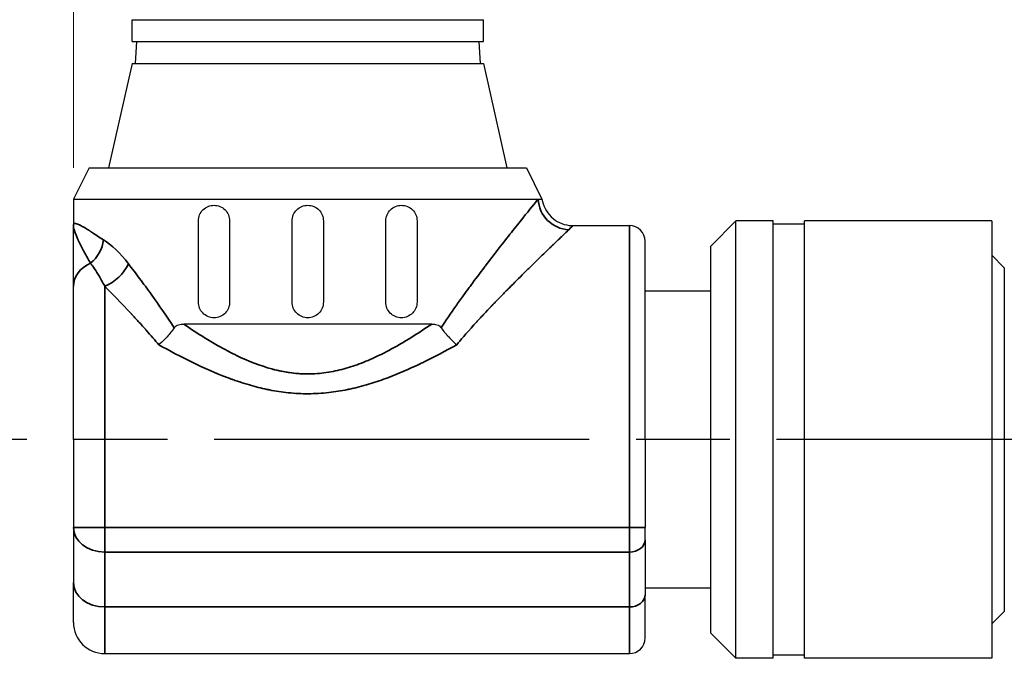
# Model space of a CAD drawing. Header units: millimetres. Extents: x 399 to 6233, y -1870 to 1602.
# Tile 421 of 656: x 4703 to 4734, y 436 to 456. Entities that reach past the tile are written whole.
import ezdxf

# ---------------------------------------------------------------- set-up
doc = ezdxf.new("R2010")
doc.units = ezdxf.units.MM
doc.linetypes.add('AM_ISO08W050', pattern=[18, 12, -1.5, 3, -1.5])
for name, color, linetype, lineweight in [('AM_5', 3, 'Continuous', 25), ('AM_7', 4, 'AM_ISO08W050', 25), ('可見 (ISO)', 7, 'Continuous', 25), ('窄部可見 (ISO)', 7, 'Continuous', 35)]:
    doc.layers.add(name, color=color, linetype=linetype, lineweight=lineweight)
doc.styles.add('尺寸標註', font='romans.shx', dxfattribs={"bigfont": 'CHINESET.SHX'})
doc.dimstyles.new('CNS1$0', dxfattribs={"dimtxt": 2.5, "dimasz": 2.5, "dimexe": 1, "dimexo": 1, "dimgap": 1.5, "dimtad": 1, "dimtoh": 1, "dimdec": 1, "dimdsep": 46, "dimtxsty": '尺寸標註', "dimcen": 0, "dimclrd": 2, "dimclre": 2, "dimclrt": 1, "dimadec": 0, "dimazin": 2, "dimtp": 0.1, "dimtm": 0.1, "dimtfac": 0.71, "dimtdec": 1, "dimtmove": 0, "dimatfit": 0, "dimfxl": 0, "dimlwd": 13, "dimlwe": 13, "dimarcsym": 0})

# ---------------------------------------------------------------- blocks, each defined once
blk = doc.blocks.new('*D282')
at = {"layer": 'AM_5', "color": 2, "lineweight": 13}
for p, q in [((4704.244, 451.206), (4704.244, 505.666)), ((4864.764, 454.814), (4864.764, 505.666)), ((4862.264, 504.666), (4706.744, 504.666))]:
    blk.add_line(p, q, dxfattribs=at)
at = {"layer": 'AM_5', "color": 2, "lineweight": -2}
for points in [[(4706.744, 505.083), (4706.744, 504.249), (4704.244, 504.666)], [(4862.264, 505.083), (4862.264, 504.249), (4864.764, 504.666)]]:
    blk.add_solid(points, dxfattribs=at)
at = {"layer": 'Defpoints', "color": 0, "lineweight": -2}
for p in [(4704.244, 504.666), (4864.764, 453.814), (4704.244, 450.206)]:
    blk.add_point(p, dxfattribs=at)
at = {"layer": 'AM_5', "color": 1, "insert": (4784.504, 507.416), "char_height": 2.5, "attachment_point": 5, "style": '尺寸標註'}
blk.add_mtext('160.5', dxfattribs=at)
blk = doc.blocks.new('*D283')
at = {"layer": 'AM_5', "color": 2, "lineweight": 13}
for p, q in [((4754.264, 466.056), (4691.147, 466.056)), ((4692.147, 463.556), (4692.147, 445.006)), ((4698.134, 442.506), (4691.147, 442.506))]:
    blk.add_line(p, q, dxfattribs=at)
at = {"layer": 'AM_5', "color": 2, "lineweight": -2}
for points in [[(4691.73, 463.556), (4692.563, 463.556), (4692.147, 466.056)], [(4691.73, 445.006), (4692.563, 445.006), (4692.147, 442.506)]]:
    blk.add_solid(points, dxfattribs=at)
at = {"layer": 'Defpoints', "color": 0, "lineweight": -2}
for p in [(4755.264, 466.056), (4692.147, 442.506), (4699.134, 442.506)]:
    blk.add_point(p, dxfattribs=at)
at = {"layer": 'AM_5', "color": 1, "insert": (4689.397, 454.281), "char_height": 2.5, "attachment_point": 5, "rotation": 90, "style": '尺寸標註'}
blk.add_mtext('23.6', dxfattribs=at)

msp = doc.modelspace()

# ---------------------------------------------------------------- linework, layer by layer
at = {"layer": 'AM_7'}
msp.add_line((4738.754, 442.506), (4699.134, 442.506), dxfattribs=at)
at = {"layer": '可見 (ISO)'}
for p, q in [((4706.119, 455.946), (4717.369, 455.946)), ((4706.119, 455.246), (4706.119, 455.946)), ((4717.369, 455.246), (4717.369, 455.946)), ((4706.119, 455.246), (4717.369, 455.246)), ((4706.268, 455.246), (4706.219, 454.546)), ((4717.22, 455.246), (4717.269, 454.546)), ((4706.119, 454.546), (4705.369, 451.206)), ((4706.119, 454.546), (4717.369, 454.546)), ((4717.369, 454.546), (4718.119, 451.206)), ((4704.744, 451.206), (4704.244, 450.206)), ((4704.744, 451.206), (4718.744, 451.206)), ((4718.744, 451.206), (4719.244, 450.206)), ((4704.244, 450.206), (4719.122, 450.206)), ((4704.244, 450.206), (4704.244, 449.356)), ((4718.944, 449.987), (4718.944, 449.987)), ((4708.244, 446.906), (4708.244, 449.506)), ((4709.244, 449.506), (4709.244, 446.906)), ((4711.244, 446.906), (4711.244, 449.506)), ((4712.244, 449.506), (4712.244, 446.906)), ((4714.244, 446.906), (4714.244, 449.506)), ((4715.244, 449.506), (4715.244, 446.906)), ((4724.644, 448.701), (4725.449, 449.506)), ((4725.449, 435.506), (4725.449, 449.506)), ((4726.644, 449.506), (4725.449, 449.506)), ((4726.644, 435.506), (4726.644, 449.506)), ((4727.644, 435.506), (4727.644, 449.506)), ((4733.644, 449.506), (4727.644, 449.506)), ((4733.644, 449.506), (4733.644, 435.506)), ((4704.607, 449.285), (4704.607, 449.285)), ((4720.233, 449.356), (4722.044, 449.356)), ((4727.644, 449.406), (4726.644, 449.406)), ((4722.544, 442.506), (4722.544, 448.856)), ((4724.644, 436.311), (4724.644, 448.701)), ((4734.044, 448.006), (4733.644, 448.406)), ((4734.044, 448.006), (4734.044, 437.006)), ((4704.244, 442.506), (4704.244, 447.406)), ((4724.644, 447.256), (4722.544, 447.256)), ((4715.716, 446.206), (4707.773, 446.206)), ((4716.246, 445.801), (4716.247, 445.801)), ((4704.244, 442.506), (4704.244, 439.688)), ((4722.544, 442.506), (4722.544, 439.688)), ((4704.244, 439.688), (4704.244, 437.931)), ((4722.544, 439.297), (4722.544, 439.688)), ((4722.544, 439.297), (4722.544, 437.54)), ((4704.244, 436.656), (4704.244, 437.931)), ((4724.644, 437.756), (4722.544, 437.756)), ((4722.544, 436.156), (4722.544, 437.54)), ((4734.044, 437.006), (4733.644, 436.606)), ((4724.644, 436.311), (4725.449, 435.506)), ((4705.244, 435.656), (4722.044, 435.656)), ((4726.644, 435.506), (4725.449, 435.506)), ((4727.644, 435.606), (4726.644, 435.606)), ((4733.644, 435.506), (4727.644, 435.506))]:
    msp.add_line(p, q, dxfattribs=at)
for centre, radius, start, end in [((4722.044, 448.856), 0.5, 0, 90), ((4705.244, 436.656), 1, 180, 270), ((4722.044, 436.156), 0.5, 270, 0)]:
    msp.add_arc(centre, radius, start, end, dxfattribs=at)
msp.add_open_spline([(4719.122, 450.206), (4719.204, 450.206), (4719.244, 450.206), (4719.244, 450.206)], degree=3, dxfattribs=at)
for points, knots in [([(4719.244, 450.206), (4719.261, 450.099), (4719.295, 449.994), (4719.394, 449.802), (4719.46, 449.713), (4719.616, 449.562), (4719.707, 449.499), (4719.903, 449.406), (4720.01, 449.375), (4720.156, 449.358), (4720.194, 449.356), (4720.233, 449.356)], [0, 0, 0, 0, 0.0323509, 0.0323509, 0.0648619, 0.0648619, 0.0973671, 0.0973671, 0.1298724, 0.1298724, 0.1414389, 0.1414389, 0.1414389, 0.1414389]), ([(4708.244, 449.506), (4708.244, 449.571), (4708.258, 449.638), (4708.309, 449.761), (4708.348, 449.817), (4708.436, 449.905), (4708.493, 449.943), (4708.616, 449.994), (4708.682, 450.006), (4708.806, 450.006), (4708.872, 449.994), (4708.995, 449.944), (4709.052, 449.905), (4709.141, 449.816), (4709.18, 449.76), (4709.231, 449.637), (4709.244, 449.57), (4709.244, 449.506)], [0, 0, 0, 0, 0.0193382, 0.0193382, 0.0386763, 0.0386763, 0.0590611, 0.0590611, 0.0794458, 0.0794458, 0.0994875, 0.0994875, 0.1195292, 0.1195292, 0.1386287, 0.1386287, 0.1577282, 0.1577282, 0.1577282, 0.1577282]), ([(4711.244, 449.506), (4711.244, 449.569), (4711.257, 449.636), (4711.308, 449.759), (4711.346, 449.815), (4711.435, 449.904), (4711.491, 449.942), (4711.615, 449.993), (4711.682, 450.006), (4711.807, 450.006), (4711.874, 449.993), (4711.997, 449.942), (4712.054, 449.904), (4712.142, 449.815), (4712.181, 449.759), (4712.232, 449.636), (4712.244, 449.569), (4712.244, 449.506)], [0, 0, 0, 0, 0.0188403, 0.0188403, 0.0376807, 0.0376807, 0.056521, 0.056521, 0.0753613, 0.0753613, 0.0942016, 0.0942016, 0.113042, 0.113042, 0.1318823, 0.1318823, 0.1507226, 0.1507226, 0.1507226, 0.1507226]), ([(4714.244, 449.506), (4714.244, 449.57), (4714.257, 449.637), (4714.309, 449.76), (4714.347, 449.816), (4714.436, 449.905), (4714.494, 449.944), (4714.617, 449.994), (4714.683, 450.006), (4714.807, 450.006), (4714.873, 449.994), (4714.996, 449.943), (4715.053, 449.905), (4715.141, 449.817), (4715.179, 449.761), (4715.231, 449.638), (4715.244, 449.571), (4715.244, 449.506)], [0, 0, 0, 0, 0.0190995, 0.0190995, 0.038199, 0.038199, 0.0582407, 0.0582407, 0.0782824, 0.0782824, 0.0986672, 0.0986672, 0.1190519, 0.1190519, 0.1383901, 0.1383901, 0.1577282, 0.1577282, 0.1577282, 0.1577282]), ([(4704.244, 447.406), (4704.244, 447.454), (4704.244, 447.515), (4704.244, 447.589), (4704.244, 447.626), (4704.244, 447.666), (4704.244, 447.709), (4704.244, 447.752), (4704.244, 447.799), (4704.244, 447.849), (4704.244, 447.877), (4704.244, 447.908), (4704.244, 447.937), (4704.244, 448.171), (4704.244, 448.347), (4704.244, 448.464), (4704.244, 448.466), (4704.244, 448.466), (4704.244, 448.469), (4704.244, 448.653), (4704.244, 448.811), (4704.244, 448.943), (4704.244, 448.948), (4704.244, 448.951), (4704.244, 448.956), (4704.244, 449.035), (4704.244, 449.107), (4704.244, 449.174), (4704.244, 449.24), (4704.244, 449.301), (4704.244, 449.356)], [0, 0, 0, 0, 0.109375, 0.109375, 0.109375, 0.164063, 0.164063, 0.164063, 0.21875, 0.21875, 0.21875, 0.25, 0.25, 0.25, 0.496094, 0.496094, 0.496094, 0.5, 0.5, 0.5, 0.742188, 0.742188, 0.742188, 0.75, 0.75, 0.75, 0.875, 0.875, 0.875, 1, 1, 1, 1]), ([(4709.244, 446.906), (4709.244, 446.844), (4709.232, 446.777), (4709.182, 446.656), (4709.145, 446.601), (4709.057, 446.51), (4708.999, 446.471), (4708.874, 446.418), (4708.807, 446.406), (4708.68, 446.406), (4708.612, 446.419), (4708.487, 446.472), (4708.429, 446.512), (4708.343, 446.602), (4708.306, 446.657), (4708.257, 446.777), (4708.244, 446.843), (4708.244, 446.906)], [0.1577208, 0.1577208, 0.1577208, 0.1577208, 0.1764547, 0.1764547, 0.1951885, 0.1951885, 0.2155952, 0.2155952, 0.2360018, 0.2360018, 0.2569247, 0.2569247, 0.2778476, 0.2778476, 0.2966445, 0.2966445, 0.3154415, 0.3154415, 0.3154415, 0.3154415]), ([(4712.244, 446.906), (4712.244, 446.843), (4712.232, 446.776), (4712.181, 446.653), (4712.142, 446.597), (4712.054, 446.508), (4711.997, 446.47), (4711.874, 446.419), (4711.807, 446.406), (4711.682, 446.406), (4711.615, 446.419), (4711.491, 446.47), (4711.435, 446.508), (4711.346, 446.597), (4711.308, 446.653), (4711.257, 446.776), (4711.244, 446.843), (4711.244, 446.906)], [0.1507226, 0.1507226, 0.1507226, 0.1507226, 0.169563, 0.169563, 0.1884033, 0.1884033, 0.2072436, 0.2072436, 0.226084, 0.226084, 0.2449243, 0.2449243, 0.2637646, 0.2637646, 0.2826049, 0.2826049, 0.3014453, 0.3014453, 0.3014453, 0.3014453]), ([(4715.244, 446.906), (4715.244, 446.843), (4715.232, 446.777), (4715.183, 446.657), (4715.146, 446.602), (4715.059, 446.512), (4715.002, 446.472), (4714.876, 446.419), (4714.808, 446.406), (4714.682, 446.406), (4714.615, 446.418), (4714.49, 446.471), (4714.432, 446.51), (4714.344, 446.601), (4714.307, 446.656), (4714.257, 446.777), (4714.244, 446.844), (4714.244, 446.906)], [0.1577208, 0.1577208, 0.1577208, 0.1577208, 0.1765177, 0.1765177, 0.1953147, 0.1953147, 0.2162376, 0.2162376, 0.2371605, 0.2371605, 0.2575671, 0.2575671, 0.2779737, 0.2779737, 0.2967076, 0.2967076, 0.3154415, 0.3154415, 0.3154415, 0.3154415]), ([(4707.472, 446.086), (4707.405, 445.99), (4707.327, 445.893), (4707.168, 445.72), (4707.09, 445.642), (4706.999, 445.562), (4706.988, 445.552), (4706.976, 445.543)], [0.00000157, 0.00000157, 0.00000157, 0.00000157, 0.03773377, 0.03773377, 0.07068367, 0.07068367, 0.07542641, 0.07542641, 0.07542641, 0.07542641]), ([(4707.472, 446.086), (4707.489, 446.109), (4707.509, 446.129), (4707.555, 446.162), (4707.582, 446.174), (4707.661, 446.2), (4707.718, 446.206), (4707.773, 446.206)], [0.0000014, 0.0000014, 0.0000014, 0.0000014, 0.00932853, 0.00932853, 0.01959272, 0.01959272, 0.03886697, 0.03886697, 0.03886697, 0.03886697]), ([(4715.716, 446.206), (4715.77, 446.206), (4715.827, 446.2), (4715.906, 446.174), (4715.933, 446.162), (4715.98, 446.129), (4716, 446.109), (4716.016, 446.086)], [0.00000446, 0.00000446, 0.00000446, 0.00000446, 0.01927083, 0.01927083, 0.02954111, 0.02954111, 0.03887318, 0.03887318, 0.03887318, 0.03887318]), ([(4716.016, 446.086), (4716.054, 446.032), (4716.094, 445.98), (4716.133, 445.933), (4716.153, 445.909), (4716.172, 445.886), (4716.191, 445.864), (4716.201, 445.853), (4716.21, 445.842), (4716.219, 445.831), (4716.224, 445.826), (4716.228, 445.821), (4716.233, 445.816), (4716.238, 445.811), (4716.241, 445.807), (4716.247, 445.801), (4716.332, 445.705), (4716.424, 445.617), (4716.513, 445.543)], [0, 0, 0, 0, 0.25, 0.25, 0.25, 0.375, 0.375, 0.375, 0.4375, 0.4375, 0.4375, 0.46875, 0.46875, 0.46875, 0.5, 0.5, 0.5, 0.9999987, 0.9999987, 0.9999987, 0.9999987])]:
    msp.add_open_spline(points, degree=3, knots=knots, dxfattribs=at)
at = {"layer": '窄部可見 (ISO)'}
for p, q in [((4722.044, 442.506), (4722.044, 449.356)), ((4705.244, 442.506), (4705.244, 447.413)), ((4707.773, 446.206), (4707.773, 446.206)), ((4705.244, 439.688), (4705.244, 442.506)), ((4722.044, 442.506), (4722.044, 439.688)), ((4705.244, 439.688), (4704.244, 439.688)), ((4705.244, 438.906), (4705.244, 439.688)), ((4722.044, 439.688), (4705.244, 439.688)), ((4722.044, 439.688), (4722.044, 438.906)), ((4722.044, 439.688), (4722.544, 439.688)), ((4705.244, 437.149), (4705.244, 438.906)), ((4705.244, 438.906), (4722.044, 438.906)), ((4722.044, 438.906), (4722.044, 437.149)), ((4705.244, 435.656), (4705.244, 437.149)), ((4722.044, 437.149), (4705.244, 437.149)), ((4722.044, 435.656), (4722.044, 437.149))]:
    msp.add_line(p, q, dxfattribs=at)
for centre, major_axis, ratio, start_param, end_param in [((4720.106, 450.206), (0.736, -0.677), 0.965519, 3.903326, 5.439158), ((4704.337, 448.899), (-0.482, -0.876), 0.841295, 1.120848, 2.004762), ((4705.244, 447.406), (-1, 0), 0.837637, 5.183305, 6.283185), ((4705.244, 448.129), (0.756, 0.654), 0.613283, 4.224582, 5.329054), ((4705.244, 439.688), (-1, 0), 0.782011, 0, 1.570796), ((4722.044, 439.297), (0.5, 0), 0.782011, 4.712389, 6.283185), ((4705.244, 437.931), (-1, 0), 0.782011, 0, 1.570796), ((4722.044, 437.54), (0.5, 0), 0.782011, 4.712389, 6.283185)]:
    msp.add_ellipse(centre, major_axis=major_axis, ratio=ratio, start_param=start_param, end_param=end_param, dxfattribs=at)
for points, knots in [([(4716.016, 446.086), (4716.17, 446.32), (4716.326, 446.551), (4716.485, 446.777), (4716.564, 446.89), (4716.644, 447.002), (4716.724, 447.113), (4716.788, 447.202), (4716.852, 447.29), (4716.917, 447.378), (4716.932, 447.399), (4716.948, 447.421), (4716.964, 447.442), (4717.114, 447.646), (4717.26, 447.84), (4717.4, 448.024), (4717.411, 448.039), (4717.422, 448.054), (4717.434, 448.069), (4717.58, 448.261), (4717.72, 448.442), (4717.852, 448.613), (4717.857, 448.618), (4717.86, 448.623), (4717.866, 448.63), (4718.009, 448.814), (4718.142, 448.983), (4718.265, 449.138), (4718.398, 449.306), (4718.52, 449.459), (4718.626, 449.592), (4718.855, 449.877), (4719.02, 450.08), (4719.122, 450.206)], [0, 0, 0, 0, 0.125, 0.125, 0.125, 0.1875, 0.1875, 0.1875, 0.237755, 0.237755, 0.237755, 0.25, 0.25, 0.25, 0.365555, 0.365555, 0.365555, 0.375, 0.375, 0.375, 0.496026, 0.496026, 0.496026, 0.5, 0.5, 0.5, 0.613417, 0.613417, 0.613417, 0.736214, 0.736214, 0.736214, 1, 1, 1, 1]), ([(4704.244, 449.356), (4704.244, 449.381), (4704.25, 449.399), (4704.263, 449.41), (4704.267, 449.413), (4704.272, 449.416), (4704.278, 449.418), (4704.286, 449.421), (4704.295, 449.422), (4704.305, 449.421), (4704.306, 449.421), (4704.307, 449.421), (4704.307, 449.421), (4704.328, 449.42), (4704.353, 449.414), (4704.384, 449.402), (4704.4, 449.396), (4704.417, 449.388), (4704.436, 449.379), (4704.446, 449.375), (4704.455, 449.37), (4704.466, 449.365), (4704.471, 449.362), (4704.476, 449.36), (4704.481, 449.357), (4704.484, 449.355), (4704.487, 449.354), (4704.489, 449.353), (4704.491, 449.351), (4704.494, 449.35), (4704.496, 449.349), (4704.517, 449.337), (4704.537, 449.326), (4704.56, 449.313), (4704.582, 449.3), (4704.606, 449.286), (4704.631, 449.27), (4704.656, 449.255), (4704.683, 449.238), (4704.711, 449.22), (4704.725, 449.211), (4704.74, 449.202), (4704.755, 449.192), (4704.762, 449.188), (4704.77, 449.183), (4704.777, 449.178), (4704.781, 449.175), (4704.785, 449.173), (4704.789, 449.17), (4704.791, 449.169), (4704.793, 449.168), (4704.795, 449.167), (4704.796, 449.166), (4704.797, 449.165), (4704.799, 449.164), (4704.817, 449.152), (4704.829, 449.144), (4704.845, 449.134), (4704.937, 449.074), (4705.054, 448.995), (4705.208, 448.899)], [0, 0, 0, 0, 0.140625, 0.140625, 0.140625, 0.1875, 0.1875, 0.1875, 0.25, 0.25, 0.25, 0.254664, 0.254664, 0.254664, 0.375, 0.375, 0.375, 0.4375, 0.4375, 0.4375, 0.46875, 0.46875, 0.46875, 0.484375, 0.484375, 0.484375, 0.492187, 0.492187, 0.492187, 0.49847, 0.49847, 0.49847, 0.562343, 0.562343, 0.562343, 0.625, 0.625, 0.625, 0.6875, 0.6875, 0.6875, 0.71875, 0.71875, 0.71875, 0.734375, 0.734375, 0.734375, 0.742187, 0.742187, 0.742187, 0.746094, 0.746094, 0.746094, 0.748703, 0.748703, 0.748703, 0.78634, 0.78634, 0.78634, 1, 1, 1, 1]), ([(4704.791, 448.153), (4704.725, 448.263), (4704.654, 448.39), (4704.584, 448.521), (4704.575, 448.537), (4704.567, 448.553), (4704.559, 448.568), (4704.497, 448.685), (4704.438, 448.804), (4704.388, 448.915), (4704.388, 448.917), (4704.387, 448.918), (4704.387, 448.919), (4704.386, 448.921), (4704.385, 448.923), (4704.384, 448.925), (4704.363, 448.973), (4704.344, 449.019), (4704.326, 449.062), (4704.308, 449.108), (4704.293, 449.151), (4704.28, 449.19), (4704.279, 449.192), (4704.278, 449.195), (4704.277, 449.198), (4704.252, 449.28), (4704.244, 449.327), (4704.244, 449.356)], [0, 0, 0, 0, 0.249939, 0.249939, 0.249939, 0.2798297, 0.2798297, 0.2798297, 0.4998779, 0.4998779, 0.4998779, 0.5023794, 0.5023794, 0.5023794, 0.5076885, 0.5076885, 0.5076885, 0.6248474, 0.6248474, 0.6248474, 0.7492415, 0.7492415, 0.7492415, 0.7576275, 0.7576275, 0.7576275, 0.9997559, 0.9997559, 0.9997559, 0.9997559]), ([(4720.106, 449.225), (4720.048, 449.17), (4719.972, 449.098), (4719.877, 449.008), (4719.829, 448.962), (4719.777, 448.912), (4719.72, 448.858), (4719.692, 448.831), (4719.662, 448.802), (4719.631, 448.773), (4719.616, 448.758), (4719.6, 448.743), (4719.584, 448.728), (4719.576, 448.72), (4719.568, 448.712), (4719.56, 448.704), (4719.556, 448.7), (4719.552, 448.697), (4719.548, 448.693), (4719.544, 448.689), (4719.539, 448.684), (4719.535, 448.681), (4719.421, 448.571), (4719.291, 448.446), (4719.145, 448.304), (4719.141, 448.3), (4719.138, 448.297), (4719.134, 448.293), (4719.064, 448.226), (4718.991, 448.154), (4718.914, 448.079), (4718.874, 448.039), (4718.832, 447.998), (4718.79, 447.956), (4718.769, 447.936), (4718.747, 447.914), (4718.726, 447.893), (4718.715, 447.882), (4718.704, 447.871), (4718.693, 447.861), (4718.687, 447.855), (4718.682, 447.85), (4718.676, 447.844), (4718.673, 447.841), (4718.67, 447.838), (4718.667, 447.835), (4718.664, 447.832), (4718.662, 447.83), (4718.66, 447.828), (4718.52, 447.69), (4718.364, 447.534), (4718.19, 447.358), (4718.178, 447.346), (4718.166, 447.334), (4718.153, 447.322), (4718.077, 447.245), (4717.998, 447.164), (4717.916, 447.079), (4717.868, 447.03), (4717.819, 446.979), (4717.769, 446.927), (4717.744, 446.902), (4717.719, 446.875), (4717.694, 446.849), (4717.681, 446.835), (4717.668, 446.822), (4717.655, 446.808), (4717.649, 446.802), (4717.642, 446.795), (4717.636, 446.788), (4717.632, 446.785), (4717.629, 446.781), (4717.626, 446.778), (4717.623, 446.774), (4717.618, 446.77), (4717.616, 446.768), (4717.613, 446.764), (4717.61, 446.761), (4717.606, 446.757), (4717.545, 446.693), (4717.47, 446.614), (4717.383, 446.521), (4717.337, 446.472), (4717.288, 446.419), (4717.235, 446.362), (4717.208, 446.333), (4717.181, 446.303), (4717.153, 446.272), (4717.139, 446.257), (4717.124, 446.241), (4717.11, 446.225), (4717.095, 446.209), (4717.081, 446.194), (4717.065, 446.176), (4716.812, 445.897), (4716.628, 445.681), (4716.513, 445.543)], [0, 0, 0, 0, 0.125, 0.125, 0.125, 0.1875, 0.1875, 0.1875, 0.21875, 0.21875, 0.21875, 0.234375, 0.234375, 0.234375, 0.2421875, 0.2421875, 0.2421875, 0.2460937, 0.2460937, 0.2460937, 0.25, 0.25, 0.25, 0.375, 0.375, 0.375, 0.3780751, 0.3780751, 0.3780751, 0.4375, 0.4375, 0.4375, 0.46875, 0.46875, 0.46875, 0.484375, 0.484375, 0.484375, 0.4921875, 0.4921875, 0.4921875, 0.4960938, 0.4960938, 0.4960938, 0.4982063, 0.4982063, 0.4982063, 0.5, 0.5, 0.5, 0.625, 0.625, 0.625, 0.6336721, 0.6336721, 0.6336721, 0.6875, 0.6875, 0.6875, 0.71875, 0.71875, 0.71875, 0.734375, 0.734375, 0.734375, 0.7421875, 0.7421875, 0.7421875, 0.7460938, 0.7460938, 0.7460938, 0.7480469, 0.7480469, 0.7480469, 0.75, 0.75, 0.75, 0.7532095, 0.7532095, 0.7532095, 0.8125, 0.8125, 0.8125, 0.84375, 0.84375, 0.84375, 0.859375, 0.859375, 0.859375, 0.8671875, 0.8671875, 0.8671875, 0.875, 0.875, 0.875, 1, 1, 1, 1]), ([(4720.233, 449.356), (4720.233, 449.356), (4720.233, 449.356), (4720.233, 449.356), (4720.191, 449.305), (4720.106, 449.225)], [0.4997154, 0.4997154, 0.4997154, 0.4997154, 0.5, 0.5, 1, 1, 1, 1]), ([(4705.244, 447.413), (4705.217, 447.467), (4705.185, 447.531), (4705.146, 447.602), (4705.06, 447.759), (4704.93, 447.963), (4704.856, 448.065), (4704.829, 448.102), (4704.808, 448.13), (4704.791, 448.153)], [0, 0, 0, 0, 0.25, 0.25, 0.25, 0.803276, 0.803276, 0.803276, 1, 1, 1, 1]), ([(4706.009, 448.129), (4706.124, 447.979), (4706.243, 447.822), (4706.485, 447.498), (4706.607, 447.331), (4706.985, 446.808), (4707.234, 446.451), (4707.472, 446.086)], [0, 0, 0, 0, 0.25, 0.25, 0.5, 0.5, 1, 1, 1, 1]), ([(4706.976, 445.543), (4706.921, 445.608), (4706.857, 445.684), (4706.784, 445.768), (4706.72, 445.842), (4706.649, 445.924), (4706.571, 446.012), (4706.565, 446.018), (4706.56, 446.024), (4706.554, 446.031), (4706.548, 446.037), (4706.544, 446.042), (4706.537, 446.05), (4706.427, 446.173), (4706.335, 446.273), (4706.262, 446.353), (4706.225, 446.392), (4706.194, 446.427), (4706.166, 446.456), (4706.153, 446.47), (4706.14, 446.484), (4706.129, 446.496), (4706.123, 446.502), (4706.118, 446.508), (4706.113, 446.513), (4706.11, 446.516), (4706.108, 446.518), (4706.105, 446.521), (4706.104, 446.522), (4706.103, 446.524), (4706.102, 446.525), (4706.101, 446.525), (4706.101, 446.526), (4706.1, 446.527), (4706.1, 446.527), (4706.1, 446.527), (4706.1, 446.527), (4706.099, 446.527), (4706.099, 446.528), (4706.098, 446.528), (4705.759, 446.891), (4705.475, 447.181), (4705.244, 447.413)], [0.0000044, 0.0000044, 0.0000044, 0.0000044, 0.125, 0.125, 0.125, 0.234375, 0.234375, 0.234375, 0.2421875, 0.2421875, 0.2421875, 0.25, 0.25, 0.25, 0.375, 0.375, 0.375, 0.4375, 0.4375, 0.4375, 0.46875, 0.46875, 0.46875, 0.484375, 0.484375, 0.484375, 0.4921875, 0.4921875, 0.4921875, 0.4960937, 0.4960937, 0.4960937, 0.4980469, 0.4980469, 0.4980469, 0.4990234, 0.4990234, 0.4990234, 0.5, 0.5, 0.5, 1, 1, 1, 1]), ([(4707.773, 446.206), (4708.002, 446.049), (4708.223, 445.905), (4708.434, 445.774), (4708.571, 445.689), (4708.704, 445.609), (4708.856, 445.522), (4709.073, 445.399), (4709.282, 445.288), (4709.486, 445.19), (4709.831, 445.024), (4710.23, 444.866), (4710.593, 444.768), (4710.626, 444.759), (4710.655, 444.751), (4710.691, 444.742), (4710.872, 444.697), (4711.05, 444.663), (4711.227, 444.641), (4711.404, 444.619), (4711.581, 444.608), (4711.755, 444.608), (4711.948, 444.609), (4712.142, 444.623), (4712.338, 444.651), (4712.529, 444.679), (4712.73, 444.722), (4712.908, 444.771), (4713.09, 444.821), (4713.276, 444.883), (4713.466, 444.956), (4713.653, 445.029), (4713.842, 445.113), (4714.013, 445.195), (4714.228, 445.299), (4714.451, 445.417), (4714.681, 445.55), (4714.818, 445.629), (4714.934, 445.699), (4715.057, 445.775), (4715.268, 445.906), (4715.487, 446.05), (4715.716, 446.206)], [0.0000001, 0.0000001, 0.0000001, 0.0000001, 0.0877818, 0.0877818, 0.0877818, 0.1444839, 0.1444839, 0.1444839, 0.2252965, 0.2252965, 0.2252965, 0.3626099, 0.3626099, 0.3626099, 0.375, 0.375, 0.375, 0.4375, 0.4375, 0.4375, 0.4999583, 0.4999583, 0.4999583, 0.5694653, 0.5694653, 0.5694653, 0.6372075, 0.6372075, 0.6372075, 0.7065275, 0.7065275, 0.7065275, 0.7748313, 0.7748313, 0.7748313, 0.8607276, 0.8607276, 0.8607276, 0.9119693, 0.9119693, 0.9119693, 0.9999999, 0.9999999, 0.9999999, 0.9999999]), ([(4716.513, 445.543), (4716.157, 445.343), (4715.808, 445.159), (4715.469, 444.992), (4715.428, 444.973), (4715.388, 444.953), (4715.347, 444.934), (4714.991, 444.763), (4714.644, 444.613), (4714.306, 444.486), (4714.285, 444.478), (4714.268, 444.472), (4714.243, 444.463), (4714.056, 444.394), (4713.873, 444.332), (4713.692, 444.278), (4713.668, 444.271), (4713.645, 444.264), (4713.621, 444.257), (4713.52, 444.227), (4713.419, 444.2), (4713.319, 444.175), (4713.269, 444.163), (4713.219, 444.151), (4713.169, 444.139), (4713.144, 444.134), (4713.12, 444.128), (4713.095, 444.123), (4713.084, 444.12), (4713.073, 444.118), (4713.062, 444.116), (4713.049, 444.113), (4713.036, 444.11), (4713.021, 444.107), (4712.818, 444.066), (4712.617, 444.034), (4712.418, 444.011), (4712.197, 443.987), (4711.976, 443.974), (4711.756, 443.974), (4711.546, 443.973), (4711.335, 443.984), (4711.121, 444.006), (4710.922, 444.027), (4710.721, 444.057), (4710.519, 444.097), (4710.506, 444.1), (4710.491, 444.102), (4710.479, 444.105), (4710.466, 444.108), (4710.453, 444.11), (4710.44, 444.113), (4710.255, 444.152), (4710.068, 444.199), (4709.878, 444.254), (4709.776, 444.284), (4709.673, 444.315), (4709.569, 444.35), (4709.517, 444.367), (4709.465, 444.384), (4709.413, 444.403), (4709.387, 444.412), (4709.36, 444.421), (4709.334, 444.43), (4709.321, 444.435), (4709.308, 444.44), (4709.295, 444.445), (4709.282, 444.449), (4709.266, 444.455), (4709.255, 444.459), (4709.235, 444.467), (4709.214, 444.474), (4709.194, 444.482), (4708.815, 444.624), (4708.424, 444.795), (4708.022, 444.991), (4707.681, 445.158), (4707.334, 445.342), (4706.976, 445.543)], [0, 0, 0, 0, 0.1116886, 0.1116886, 0.1116886, 0.125, 0.125, 0.125, 0.242665, 0.242665, 0.242665, 0.25, 0.25, 0.25, 0.3053357, 0.3053357, 0.3053357, 0.3125, 0.3125, 0.3125, 0.34375, 0.34375, 0.34375, 0.359375, 0.359375, 0.359375, 0.3671875, 0.3671875, 0.3671875, 0.3707055, 0.3707055, 0.3707055, 0.375, 0.375, 0.375, 0.4341824, 0.4341824, 0.4341824, 0.4997294, 0.4997294, 0.4997294, 0.5625, 0.5625, 0.5625, 0.6210938, 0.6210938, 0.6210938, 0.625, 0.625, 0.625, 0.6291113, 0.6291113, 0.6291113, 0.6875, 0.6875, 0.6875, 0.71875, 0.71875, 0.71875, 0.734375, 0.734375, 0.734375, 0.7421875, 0.7421875, 0.7421875, 0.7460937, 0.7460937, 0.7460937, 0.75, 0.75, 0.75, 0.7570871, 0.7570871, 0.7570871, 0.8883889, 0.8883889, 0.8883889, 1, 1, 1, 1]), ([(4711.896, 444.611), (4711.847, 444.609), (4711.799, 444.608), (4711.75, 444.608), (4711.557, 444.608), (4711.362, 444.621), (4711.166, 444.649), (4711.034, 444.668), (4710.897, 444.694), (4710.766, 444.724)], [0.4827165, 0.4827165, 0.4827165, 0.4827165, 0.4999483, 0.4999483, 0.4999483, 0.5693362, 0.5693362, 0.5693362, 0.6161202, 0.6161202, 0.6161202, 0.6161202])]:
    msp.add_open_spline(points, degree=3, knots=knots, dxfattribs=at)
for points in [[(4705.208, 448.899), (4705.462, 448.741), (4705.738, 448.484), (4706.009, 448.129)], [(4709.353, 445.256), (4709.302, 445.281), (4709.251, 445.307), (4709.199, 445.335)]]:
    msp.add_open_spline(points, degree=3, dxfattribs=at)

# ---------------------------------------------------------------- dimensions: what is measured, and where the dimension line sits
at = {"layer": 'AM_5'}
dim = msp.add_linear_dim(base=(4704.244, 504.666), p1=(4864.764, 453.814), p2=(4704.244, 450.206), dimstyle='CNS1$0', override={"dimfxl": 4, "dimarcsym": 1}, dxfattribs=at)
dim.commit()
dim.dimension.update_dxf_attribs({"geometry": '*D282', "text_midpoint": (4784.504, 507.416)})
dim = msp.add_linear_dim(base=(4692.146518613, 442.506040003), p1=(4755.264366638, 466.056040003), p2=(4699.134366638, 442.506040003), angle=90, dimstyle='CNS1$0', override={"dimfxl": 4, "dimarcsym": 1}, dxfattribs=at)
dim.commit()
dim.dimension.update_dxf_attribs({"geometry": '*D283', "text_midpoint": (4689.396518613, 454.281040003)})

doc.saveas('drawing.dxf')
